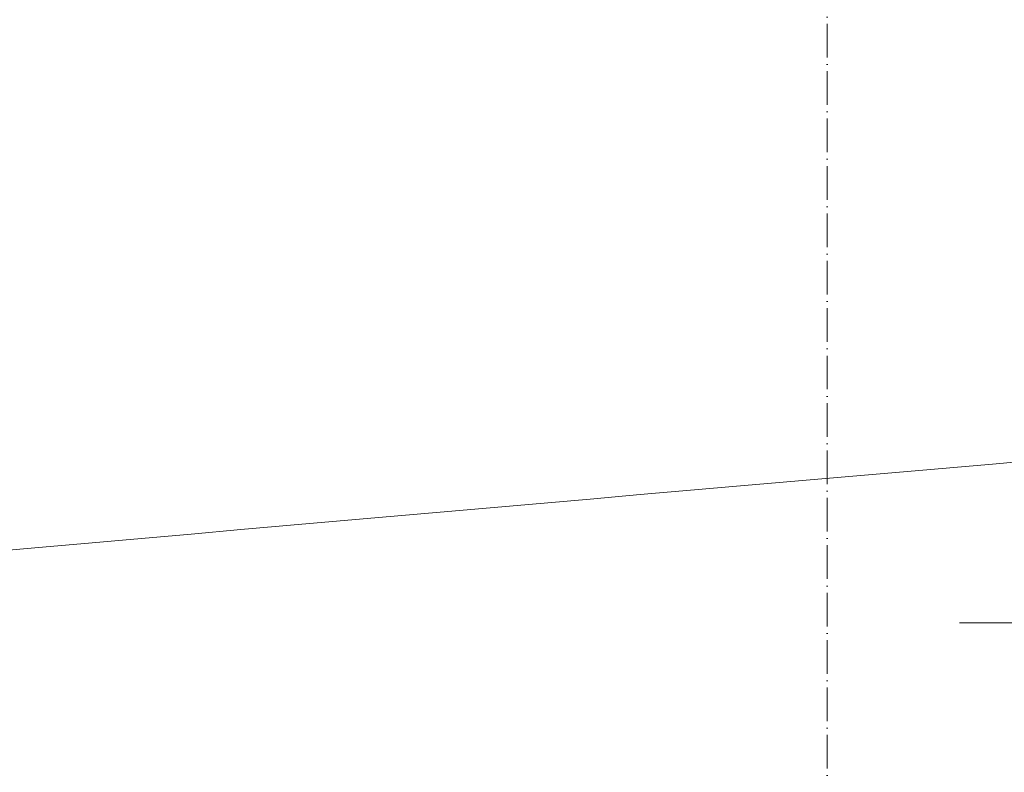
# Model space of a CAD drawing. Header units: millimetres. Extents: x 786 to 42540, y -7760 to 3796.
# Tile 240 of 1056: x 24350 to 24643, y -5311 to -5088. Entities that reach past the tile are written whole.
import ezdxf

# ---------------------------------------------------------------- set-up
doc = ezdxf.new("R2010")
doc.units = ezdxf.units.MM
doc.linetypes.add('4_ Штрихпунктир_ 10 х 2 мм', pattern=[14, 10, -2, 0, -2])
for name, color, linetype, lineweight in [('A-FLOR', 7, 'Continuous', 13), ('G-ANNO-DIMS', 7, 'Continuous', 5), ('S-GRID', 7, 'Continuous', 5)]:
    doc.layers.add(name, color=color, linetype=linetype, lineweight=lineweight)

# ---------------------------------------------------------------- blocks, each defined once
blk = doc.blocks.new('Высотные отметки - Arrow_up_2-749571-Разрез по Рампе Р1_фрагмент пола')
at = {"layer": 'G-ANNO-DIMS'}
blk.add_line((70738.11, -4917.01), (69938.11, -4917.01), dxfattribs=at)

msp = doc.modelspace()

# ---------------------------------------------------------------- linework, layer by layer
at = {"layer": 'A-FLOR'}
msp.add_open_spline([(25874.02, -5117), (25528.93, -5144.75), (24856.05, -5200.25), (23910.9, -5283.5), (23043.86, -5366.75), (22526.32, -5422.25), (22284.27, -5450)], degree=3, dxfattribs=at)
at = {"layer": 'A-FLOR', "lineweight": 25}
msp.add_open_spline([(25874.02, -5267), (25526.66, -5297.44), (24745.31, -5367.14), (23964.13, -5439.59), (23530.27, -5480.56)], degree=3, knots=[0, 0, 0, 0, 0.444444, 1, 1, 1, 1], dxfattribs=at)
at = {"layer": 'S-GRID', "linetype": '4_ Штрихпунктир_ 10 х 2 мм'}
msp.add_line((24590.27, -6960.04), (24590.27, -1600), dxfattribs=at)

# ---------------------------------------------------------------- block references
at = {"layer": 'G-ANNO-DIMS'}
msp.add_blockref('Высотные отметки - Arrow_up_2-749571-Разрез по Рампе Р1_фрагмент пола', (-45308.45, -349.99), dxfattribs=at)

doc.saveas('drawing.dxf')
